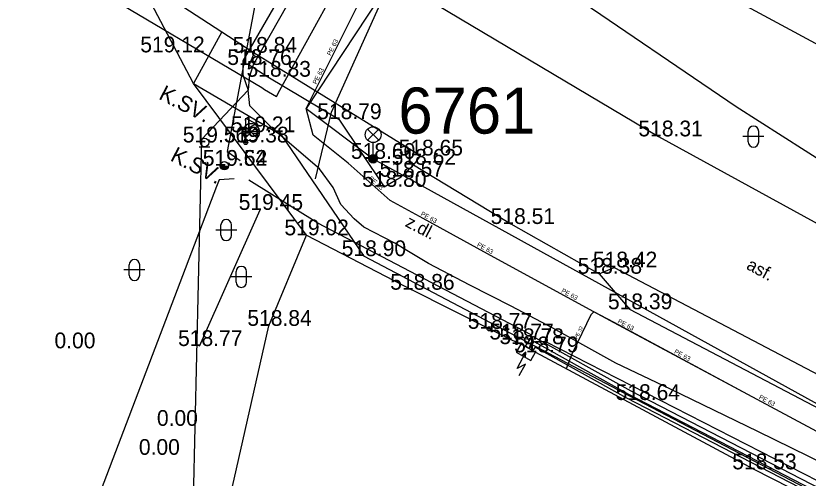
# Model space of a CAD drawing. Extents: x -668867 to -667827, y -1131943 to -1131019.
# Drawn here: x -668478.76 to -668441.02, y -1131471.8 to -1131449.79 of the extents above; entities that cross this region are included whole.
import ezdxf

# ---------------------------------------------------------------- set-up
doc = ezdxf.new("R2010")
doc.units = 0
for name, color, linetype in [('G_Bod_tecka', 7, 'Continuous'), ('G_Bod_vyska', 7, 'Continuous'), ('G_Breh_Teren', 7, 'Continuous'), ('G_Niv_znacky', 7, 'Continuous'), ('G_Objekty_technicke', 7, 'Continuous'), ('G_Plochy_zpevnene', 7, 'Continuous'), ('G_Ploty', 7, 'Continuous'), ('G_Ploty_vstupy', 7, 'Continuous'), ('G_Popisy_povrchu', 7, 'Continuous'), ('G_Poznamky_odkaz', 7, 'Continuous'), ('G_Site-Rozvadece', 7, 'Continuous'), ('G_Site-Sloupy', 7, 'Continuous'), ('G_Z_CHRANICKA-TEPLOVOD_kotovane', 7, 'Continuous'), ('G_Z_ELsilove_nadz_kotovane', 7, 'Continuous'), ('G_Z_ELsilove_podz_kotovane', 7, 'Continuous'), ('G_Z_ELsilove_zrusene', 7, 'Continuous'), ('G_Z_PLYNY_podz_geodeticky', 7, 'Continuous'), ('G_Z_SPOJE_nadz_kotovane', 7, 'Continuous'), ('G_Z_SPOJE_podz_geodeticky', 7, 'Continuous'), ('G_Z_SPOJE_podz_kotovane', 7, 'Continuous'), ('G_Z_SPOJE_podz_priblizne', 7, 'Continuous'), ('G_Z_VODA_podz_kotovane', 7, 'Continuous'), ('G_Zelen-Znacky', 7, 'Continuous'), ('Vrstva 1', 7, 'Continuous'), ('Vrstva 26', 7, 'Continuous'), ('Vrstva 4', 7, 'Continuous'), ('Vrstva 6', 7, 'Continuous')]:
    doc.layers.add(name, color=color, linetype=linetype)

msp = doc.modelspace()

# ---------------------------------------------------------------- linework, layer by layer
at = {"layer": 'G_Bod_tecka'}
for p, q in [((-668471.95, -1131451.53), (-668471.95, -1131451.53)), ((-668467.41, -1131451.55), (-668467.41, -1131451.55)), ((-668467.65, -1131452.13), (-668467.65, -1131452.13)), ((-668466.75, -1131452.69), (-668466.75, -1131452.69)), ((-668463.38, -1131454.71), (-668463.38, -1131454.71)), ((-668467.55, -1131455.33), (-668467.55, -1131455.33)), ((-668448.14, -1131455.53), (-668448.14, -1131455.53)), ((-668469.77, -1131455.82), (-668469.77, -1131455.82)), ((-668467.81, -1131455.82), (-668467.81, -1131455.82)), ((-668461.74, -1131456.6), (-668461.74, -1131456.6)), ((-668459.49, -1131456.44), (-668459.49, -1131456.44)), ((-668468.83, -1131456.93), (-668468.83, -1131456.93)), ((-668459.82, -1131456.88), (-668459.82, -1131456.88)), ((-668460.41, -1131457.45), (-668460.41, -1131457.45)), ((-668461.22, -1131457.93), (-668461.22, -1131457.93)), ((-668467.12, -1131459.03), (-668467.12, -1131459.03)), ((-668455.18, -1131459.7), (-668455.18, -1131459.7)), ((-668464.92, -1131460.24), (-668464.92, -1131460.24)), ((-668462.19, -1131461.23), (-668462.19, -1131461.23)), ((-668450.25, -1131461.77), (-668450.25, -1131461.77)), ((-668450.97, -1131462.07), (-668450.97, -1131462.07)), ((-668459.89, -1131462.83), (-668459.89, -1131462.83)), ((-668449.53, -1131463.76), (-668449.53, -1131463.76)), ((-668466.71, -1131464.55), (-668466.71, -1131464.55)), ((-668456.21, -1131464.69), (-668456.21, -1131464.69)), ((-668455.18, -1131465.2), (-668455.18, -1131465.2)), ((-668476.14, -1131465.62), (-668476.14, -1131465.62)), ((-668470.01, -1131465.51), (-668470.01, -1131465.51)), ((-668454.7, -1131465.42), (-668454.7, -1131465.42)), ((-668454, -1131465.81), (-668454, -1131465.81)), ((-668449.15, -1131468.08), (-668449.15, -1131468.08)), ((-668471.26, -1131469.31), (-668471.26, -1131469.31)), ((-668472.13, -1131470.69), (-668472.13, -1131470.69)), ((-668443.61, -1131471.38), (-668443.61, -1131471.38))]:
    msp.add_line(p, q, dxfattribs=at)
at = {"layer": 'G_Breh_Teren'}
msp.add_line((-668470.01, -1131465.51), (-668467.12, -1131459.03), dxfattribs=at)
for points in [[(-668410.2, -1131469.94), (-668412.45, -1131469.01), (-668422.03, -1131465.1), (-668426.97, -1131463.16), (-668431.89, -1131461.2), (-668435.72, -1131459.4), (-668438.96, -1131457.61), (-668444.44, -1131454.13), (-668452.52, -1131448.61), (-668459.66, -1131444.77)], [(-668464.92, -1131460.24), (-668470.3, -1131453.02), (-668472.32, -1131449.19)]]:
    msp.add_lwpolyline(points, dxfattribs=at)
at = {"layer": 'G_Niv_znacky'}
for p, q in [((-668467.55, -1131455.33), (-668467.835, -1131455.045)), ((-668467.265, -1131455.045), (-668467.55, -1131455.33)), ((-668467.624, -1131455.29), (-668467.95, -1131455.29)), ((-668467.624, -1131455.385), (-668467.922, -1131455.385)), ((-668467.725, -1131455.49), (-668467.911, -1131455.49)), ((-668467.708, -1131455.179), (-668467.899, -1131455.179)), ((-668467.835, -1131455.615), (-668467.55, -1131455.33)), ((-668467.55, -1131455.33), (-668467.265, -1131455.615)), ((-668467.174, -1131455.295), (-668467.495, -1131455.295)), ((-668467.18, -1131455.395), (-668467.461, -1131455.395)), ((-668467.202, -1131455.195), (-668467.405, -1131455.195)), ((-668467.208, -1131455.485), (-668467.388, -1131455.485))]:
    msp.add_line(p, q, dxfattribs=at)
for start, end in [(135, 225), (45, 135), (315, 45), (225, 315)]:
    msp.add_arc((-668467.55, -1131455.33), 0.403, start, end, dxfattribs=at)
at = {"layer": 'G_Objekty_technicke'}
for p, q in [((-668462.005, -1131455.185), (-668461.475, -1131455.715)), ((-668462.005, -1131455.715), (-668461.475, -1131455.185)), ((-668461.74, -1131456.6), (-668461.74, -1131455.825))]:
    msp.add_line(p, q, dxfattribs=at)
for centre, radius in [((-668461.74, -1131455.45), 0.375), ((-668461.74, -1131456.6), 0.2), ((-668461.74, -1131456.6), 0.18), ((-668461.74, -1131456.6), 0.16), ((-668461.74, -1131456.6), 0.14), ((-668461.74, -1131456.6), 0.12), ((-668461.74, -1131456.6), 0.1), ((-668461.74, -1131456.6), 0.08), ((-668461.74, -1131456.6), 0.06), ((-668461.74, -1131456.6), 0.04), ((-668461.74, -1131456.6), 0.02)]:
    msp.add_circle(centre, radius, dxfattribs=at)
at = {"layer": 'G_Plochy_zpevnene'}
for p, q in [((-668467.41, -1131451.55), (-668459.49, -1131456.44)), ((-668459.49, -1131456.44), (-668459.82, -1131456.88)), ((-668450.97, -1131462.07), (-668450.25, -1131461.77))]:
    msp.add_line(p, q, dxfattribs=at)
for points in [[(-668474.84, -1131446.71), (-668468.94, -1131450.55), (-668467.41, -1131451.55)], [(-668461.53, -1131447.57), (-668448.14, -1131455.53)], [(-668468.94, -1131450.55), (-668470.3, -1131453.02), (-668466.12, -1131455.45)], [(-668467.41, -1131451.55), (-668467.65, -1131452.13)], [(-668467.65, -1131452.13), (-668466.75, -1131452.69), (-668463.38, -1131454.71), (-668461.22, -1131457.93), (-668460.41, -1131457.45), (-668459.82, -1131456.88)], [(-668466.12, -1131455.45), (-668462.19, -1131461.23)], [(-668448.14, -1131455.53), (-668436.94, -1131461.68)], [(-668459.82, -1131456.88), (-668455.18, -1131459.7)], [(-668455.18, -1131459.7), (-668450.97, -1131462.07), (-668449.53, -1131463.76)], [(-668449.15, -1131468.08), (-668462.19, -1131461.23)], [(-668450.25, -1131461.77), (-668434.5, -1131470.04)], [(-668449.53, -1131463.76), (-668439.81, -1131468.85)], [(-668435.94, -1131474.99), (-668449.15, -1131468.08)]]:
    msp.add_lwpolyline(points, dxfattribs=at)
at = {"layer": 'G_Ploty'}
for p, q in [((-668466.71, -1131464.55), (-668464.92, -1131460.24)), ((-668464.92, -1131460.24), (-668459.89, -1131462.83)), ((-668469.03, -1131474.79), (-668466.71, -1131464.55)), ((-668455.18, -1131465.2), (-668454.7, -1131465.42)), ((-668454, -1131465.81), (-668443.61, -1131471.38)), ((-668443.61, -1131471.38), (-668436.15, -1131475.13))]:
    msp.add_line(p, q, dxfattribs=at)
at = {"layer": 'G_Ploty_vstupy'}
msp.add_line((-668456.21, -1131464.69), (-668459.89, -1131462.83), dxfattribs=at)
msp.add_lwpolyline([(-668455.18, -1131465.2), (-668456.21, -1131464.69)], dxfattribs=at)
at = {"layer": 'G_Site-Rozvadece'}
for p, q in [((-668454.885, -1131466.574), (-668454.46, -1131465.81)), ((-668454.46, -1131465.81), (-668454.675, -1131465.97)), ((-668454.483, -1131466.077), (-668454.46, -1131465.81)), ((-668454.484, -1131466.368), (-668454.885, -1131466.574)), ((-668454.789, -1131466.915), (-668454.484, -1131466.368))]:
    msp.add_line(p, q, dxfattribs=at)
msp.add_lwpolyline([(-668454.7, -1131465.42), (-668454.92, -1131465.81), (-668454.22, -1131466.2), (-668454, -1131465.81)], close=True, dxfattribs=at)
at = {"layer": 'G_Site-Sloupy'}
for p, q in [((-668467.81, -1131455.82), (-668467.81, -1131454.67)), ((-668467.81, -1131454.67), (-668467.31, -1131454.935)), ((-668467.31, -1131454.935), (-668467.81, -1131455.2)), ((-668470.02, -1131456.02), (-668469.52, -1131456.02))]:
    msp.add_line(p, q, dxfattribs=at)
for centre, radius in [((-668469.77, -1131455.82), 0.2), ((-668467.81, -1131455.82), 0.1), ((-668467.81, -1131455.82), 0.0348), ((-668468.83, -1131456.93), 0.2), ((-668456.21, -1131464.69), 0.1), ((-668456.21, -1131464.69), 0.0348)]:
    msp.add_circle(centre, radius, dxfattribs=at)
for radius in [0.18, 0.16, 0.14, 0.12, 0.1, 0.08, 0.06, 0.04, 0.02]:
    msp.add_arc((-668468.83, -1131456.93), radius, 180, 0, dxfattribs=at)
at = {"layer": 'G_Z_CHRANICKA-TEPLOVOD_kotovane'}
msp.add_lwpolyline([(-668454.476, -1131465.519), (-668454.154, -1131465.036), (-668449.465, -1131467.644), (-668438.98, -1131473.061), (-668434.36, -1131475.311), (-668430.959, -1131477.065), (-668431.04, -1131477.221), (-668431.143, -1131477.421), (-668431.368, -1131477.305), (-668434.54, -1131475.669), (-668439.16, -1131473.419), (-668449.655, -1131467.996), (-668454.026, -1131465.565), (-668454.144, -1131465.741)], close=True, dxfattribs=at)
at = {"layer": 'G_Z_ELsilove_nadz_kotovane'}
for points in [[(-668464.007, -1131431.501), (-668468.689, -1131456.254)], [(-668468.689, -1131456.254), (-668468.067, -1131456.678)], [(-668469.073, -1131457.602), (-668469.195, -1131457.922), (-668477.38, -1131479.39), (-668485.56, -1131501.71), (-668490.87, -1131522.116), (-668510.95, -1131529.56), (-668535.94, -1131548.37), (-668556.6, -1131560.25)], [(-668468.357, -1131457.555), (-668469.073, -1131457.602)]]:
    msp.add_lwpolyline(points, dxfattribs=at)
at = {"layer": 'G_Z_ELsilove_podz_kotovane'}
for points in [[(-668454.31, -1131465.63), (-668454.166, -1131465.245), (-668454.21, -1131464.978), (-668464.379, -1131459.666), (-668467.659, -1131457.615)], [(-668401.41, -1131491.11), (-668410.24, -1131487.26), (-668419.44, -1131483.01), (-668420.1, -1131482.32), (-668421.18, -1131481.82), (-668422.24, -1131481.76), (-668429.88, -1131477.95), (-668430.874, -1131477.343), (-668431.117, -1131477.627), (-668431.32, -1131477.71), (-668431.285, -1131477.516), (-668431.051, -1131477.243), (-668434.45, -1131475.49), (-668439.07, -1131473.24), (-668449.56, -1131467.82), (-668454.09, -1131465.3), (-668454.31, -1131465.63)]]:
    msp.add_lwpolyline(points, dxfattribs=at)
at = {"layer": 'G_Z_ELsilove_zrusene'}
msp.add_lwpolyline([(-668430.978, -1131477.01), (-668431.155, -1131476.544), (-668435.762, -1131474.384), (-668453.519, -1131465.314), (-668454.004, -1131465.312)], dxfattribs=at)
msp.add_lwpolyline([(-668430.978, -1131477.01), (-668431.155, -1131476.544), (-668435.762, -1131474.384), (-668453.519, -1131465.314), (-668454.004, -1131465.312)], dxfattribs=at)
at = {"layer": 'G_Z_PLYNY_podz_geodeticky'}
for points in [[(-668527.07, -1131410.75), (-668526.96, -1131410.87), (-668518.02, -1131418.51), (-668504.27, -1131428.9), (-668488.88, -1131439.82), (-668483.02, -1131443.45), (-668475.25, -1131448.33), (-668467.04, -1131453.21), (-668466.91, -1131453.3)], [(-668466.91, -1131453.3), (-668466.34, -1131453.63), (-668466.19, -1131453.33), (-668462.16, -1131446.05), (-668459.68, -1131442.44), (-668457.47, -1131440.04), (-668456.32, -1131439.11), (-668452.51, -1131436.62), (-668449.67, -1131435.17), (-668443.14, -1131432.27), (-668440.01, -1131430.74), (-668439.87, -1131430.65), (-668438.84, -1131430.02), (-668437.4, -1131432.29), (-668432.91, -1131437.47), (-668430.75, -1131440.01), (-668430.54, -1131440.3), (-668423.58, -1131448.32), (-668421.78, -1131450.38), (-668421.22, -1131451.02), (-668410.5, -1131463.68), (-668402.92, -1131461.91)]]:
    msp.add_lwpolyline(points, dxfattribs=at)
at = {"layer": 'G_Z_SPOJE_nadz_kotovane'}
msp.add_lwpolyline([(-668479.76, -1131512.39), (-668470.46, -1131479.66), (-668469.9, -1131455.67)], dxfattribs=at)
at = {"layer": 'G_Z_SPOJE_podz_geodeticky'}
for points in [[(-668504.73, -1131410.5), (-668463.47, -1131438.81), (-668419.51, -1131462.48), (-668373.54, -1131482.21), (-668331.41, -1131509.31)], [(-668462.51, -1131442.92), (-668463.22, -1131443.74), (-668467.94, -1131451.93), (-668467.94, -1131452.6), (-668467.69, -1131453.33)], [(-668462.51, -1131442.92), (-668462.9, -1131444.09), (-668467.46, -1131452.12), (-668467.64, -1131452.72), (-668467.69, -1131453.33)], [(-668467.69, -1131453.33), (-668469.9, -1131455.67)], [(-668464.3, -1131457.08), (-668466.5, -1131455.19), (-668467.62, -1131454.07), (-668467.69, -1131453.33)], [(-668460.7, -1131460.62), (-668462.18, -1131459.85), (-668462.64, -1131459.46), (-668463.28, -1131458.78), (-668463.65, -1131457.96), (-668464.3, -1131457.08)], [(-668429.75, -1131476.37), (-668430.77, -1131475.96), (-668435.13, -1131473.67), (-668436.34, -1131473.06), (-668440.18, -1131471.17), (-668443.41, -1131469.58), (-668447.58, -1131467.56), (-668450.17, -1131466.32), (-668453.03, -1131464.74), (-668453.15, -1131464.67), (-668455.16, -1131463.62), (-668457.14, -1131462.62), (-668459.11, -1131461.58), (-668460.21, -1131460.91), (-668460.7, -1131460.62)]]:
    msp.add_lwpolyline(points, dxfattribs=at)
at = {"layer": 'G_Z_SPOJE_podz_kotovane'}
for points in [[(-668464.48, -1131457.55), (-668463.72, -1131454.38), (-668460.9, -1131448.1), (-668459.45, -1131444.58), (-668463.13, -1131442.25)], [(-668467.69, -1131453.33), (-668469.9, -1131455.67)]]:
    msp.add_lwpolyline(points, dxfattribs=at)
at = {"layer": 'G_Z_SPOJE_podz_priblizne'}
for points in [[(-668504.73, -1131410.5), (-668463.47, -1131438.81), (-668419.51, -1131462.48), (-668373.54, -1131482.21), (-668331.41, -1131509.31)], [(-668467.69, -1131453.33), (-668469.9, -1131455.67)]]:
    msp.add_lwpolyline(points, dxfattribs=at)
at = {"layer": 'G_Z_VODA_podz_kotovane'}
for points in [[(-668434.73, -1131472.73), (-668436.68, -1131471.68), (-668438.61, -1131470.64), (-668443.89, -1131467.82), (-668450.26, -1131464.4), (-668451.23, -1131463.88), (-668455.97, -1131461.29), (-668459.35, -1131459.44), (-668460.93, -1131458.58), (-668462.93, -1131456.81), (-668464.59, -1131455.47), (-668464.93, -1131454.21), (-668461.25, -1131446.83), (-668459.75, -1131444.52), (-668453.86, -1131443.2), (-668452.53, -1131441.14), (-668452.41, -1131441.01)], [(-668451.23, -1131463.88), (-668451.37, -1131464.02), (-668452.01, -1131465.35), (-668452.28, -1131465.89), (-668452.54, -1131466.59)]]:
    msp.add_lwpolyline(points, dxfattribs=at)
at = {"layer": 'G_Zelen-Znacky'}
for p, q in [((-668443.12, -1131455.54), (-668444.12, -1131455.54)), ((-668443.87, -1131455.79), (-668443.87, -1131455.29)), ((-668443.37, -1131455.79), (-668443.37, -1131455.29)), ((-668468.24, -1131459.99), (-668469.24, -1131459.99)), ((-668468.99, -1131460.24), (-668468.99, -1131459.74)), ((-668468.49, -1131460.24), (-668468.49, -1131459.74)), ((-668472.61, -1131461.89), (-668473.61, -1131461.89)), ((-668473.36, -1131462.14), (-668473.36, -1131461.64)), ((-668472.86, -1131462.14), (-668472.86, -1131461.64)), ((-668467.52, -1131462.22), (-668468.52, -1131462.22)), ((-668468.27, -1131462.47), (-668468.27, -1131461.97)), ((-668467.77, -1131462.47), (-668467.77, -1131461.97))]:
    msp.add_line(p, q, dxfattribs=at)
for centre, start, end in [((-668443.62, -1131455.29), 0, 180), ((-668443.62, -1131455.79), 180, 0), ((-668468.74, -1131459.74), 0, 180), ((-668468.74, -1131460.24), 180, 0), ((-668473.11, -1131461.64), 0, 180), ((-668468.02, -1131461.97), 0, 180), ((-668473.11, -1131462.14), 180, 0), ((-668468.02, -1131462.47), 180, 0)]:
    msp.add_arc(centre, 0.25, start, end, dxfattribs=at)
at = {"layer": 'Vrstva 1'}
for p, q in [((-668460.456, -1131447.419), (-668464.93, -1131454.21)), ((-668464.93, -1131454.21), (-668461.74, -1131456.6)), ((-668461.74, -1131456.6), (-668461.74, -1131456.6)), ((-668461.74, -1131456.6), (-668438.08, -1131469.64))]:
    msp.add_line(p, q, dxfattribs=at)
at = {"layer": 'Vrstva 26'}
for points in [[(-668434.733, -1131472.726), (-668436.677, -1131471.683), (-668438.615, -1131470.642), (-668443.886, -1131467.815), (-668450.263, -1131464.398), (-668451.23, -1131463.88), (-668455.966, -1131461.292), (-668459.354, -1131459.441), (-668460.93, -1131458.58), (-668462.929, -1131456.807), (-668464.59, -1131455.47), (-668464.93, -1131454.21), (-668461.25, -1131446.83), (-668459.75, -1131444.52), (-668453.86, -1131443.2), (-668452.53, -1131441.14), (-668452.41, -1131441.01)], [(-668451.23, -1131463.88), (-668451.37, -1131464.02), (-668452.01, -1131465.35), (-668452.28, -1131465.89), (-668452.545, -1131466.59)]]:
    msp.add_lwpolyline(points, dxfattribs=at)
at = {"layer": 'Vrstva 6'}
msp.add_line((-668451.37, -1131464.02), (-668451.37, -1131464.02), dxfattribs=at)

# ---------------------------------------------------------------- texts
at = {"layer": 'G_Bod_vyska'}
for s, p in [('519.12', (-668472.833, -1131451.53)), ('518.84', (-668468.432, -1131451.55)), ('518.76', (-668468.686, -1131452.13)), ('518.83', (-668467.772, -1131452.69)), ('518.79', (-668464.404, -1131454.71)), ('519.21', (-668468.513, -1131455.33)), ('518.31', (-668449.101, -1131455.53)), ('519.56', (-668470.808, -1131455.82)), ('519.38', (-668468.834, -1131455.82)), ('518.60', (-668462.798, -1131456.6)), ('518.65', (-668460.526, -1131456.44)), ('519.64', (-668469.858, -1131456.93)), ('519.52', (-668469.852, -1131456.93)), ('518.62', (-668460.856, -1131456.88)), ('518.57', (-668461.432, -1131457.45)), ('518.80', (-668462.264, -1131457.93)), ('519.45', (-668468.144, -1131459.03)), ('518.51', (-668456.141, -1131459.7)), ('519.02', (-668465.966, -1131460.24)), ('518.90', (-668463.236, -1131461.23)), ('518.42', (-668451.272, -1131461.77)), ('518.38', (-668451.992, -1131462.07)), ('518.86', (-668460.926, -1131462.83)), ('518.39', (-668450.554, -1131463.76)), ('518.84', (-668467.732, -1131464.55)), ('518.77', (-668457.232, -1131464.69)), ('518.77', (-668456.202, -1131465.2)), ('0.00', (-668476.92, -1131465.62)), ('518.77', (-668471.032, -1131465.51)), ('518.78', (-668455.722, -1131465.42)), ('518.79', (-668455.024, -1131465.81)), ('518.64', (-668450.186, -1131468.08)), ('0.00', (-668472.04, -1131469.31)), ('0.00', (-668472.9, -1131470.69)), ('518.53', (-668444.632, -1131471.38))]:
    msp.add_text(s, height=0.75, dxfattribs=at).set_placement(p)
at = {"layer": 'G_Popisy_povrchu'}
for s, rotation, p in [('z.dl.', 332.2867, (-668460.254, -1131459.789)), ('asf.', 331.787, (-668444, -1131461.822))]:
    msp.add_text(s, height=0.6, rotation=rotation, dxfattribs=at).set_placement(p)
at = {"layer": 'G_Poznamky_odkaz'}
for p in [(-668471.999, -1131453.729), (-668471.449, -1131456.659)]:
    msp.add_text('K.SV.', height=0.75, rotation=332.8317, dxfattribs=at).set_placement(p)
at = {"layer": 'Vrstva 4'}
for s, height, rotation, p in [('PE 63', 0.2194, 63.4618, (-668463.761, -1131451.707)), ('PE 63', 0.2194, 63.4618, (-668464.442, -1131453.074)), ('PE 63', 0.2194, 318.4379, (-668461.972, -1131457.561)), ('PE 63', 0.2194, 331.3417, (-668459.494, -1131459.284)), ('PE 63', 0.2194, 331.3417, (-668456.814, -1131460.748)), ('PE 63', 0.2194, 331.3417, (-668452.795, -1131462.944)), ('PE 63', 0.2194, 331.771, (-668450.111, -1131464.4)), ('lPE 32', 0.1755, 64.0499, (-668452.039, -1131465.254)), ('PE 63', 0.2194, 331.7534, (-668447.42, -1131465.843)), ('PE 63', 0.2194, 331.771, (-668443.384, -1131468.007))]:
    msp.add_text(s, height=height, rotation=rotation, dxfattribs=at).set_placement(p)
msp.add_text('6761', height=2.1939, dxfattribs=at).set_placement((-668460.537, -1131455.398))

doc.saveas('drawing.dxf')
